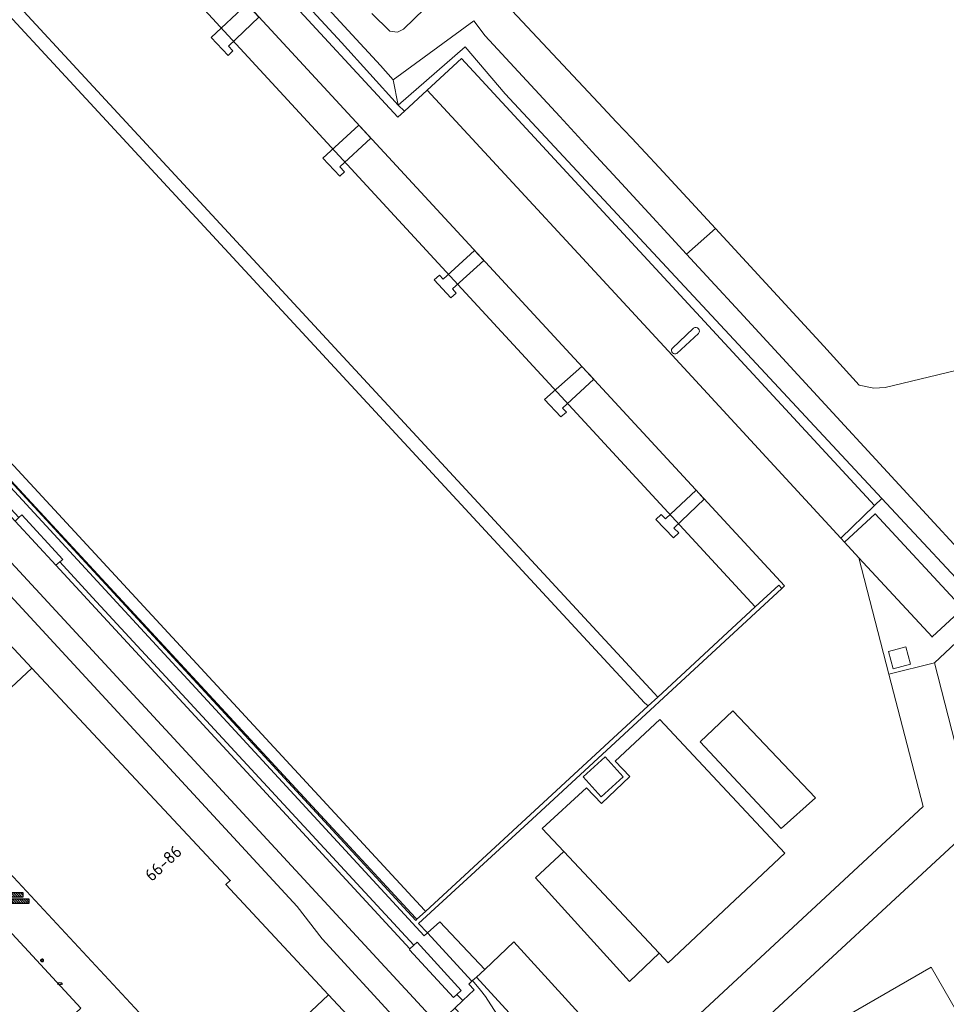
# Model space of a CAD drawing. Header units: metres. Extents: x 149984 to 156489, y 469398 to 478068.
# Tile 809 of 854: x 154772 to 154874, y 474075 to 474182. Entities that reach past the tile are written whole.
import ezdxf
from ezdxf.enums import TextEntityAlignment as Align

# ---------------------------------------------------------------- set-up
doc = ezdxf.new("R2010")
doc.units = ezdxf.units.M
doc.header["$LTSCALE"] = 0.75
for name, color, linetype, lineweight in [('B-WE-GR-BEPLANTING_CULTUUR_HEESTERS-GV', 252, 'Continuous', 18), ('B-WE-GR-GROENVOORZIENING-GV', 252, 'Continuous', 18), ('B-WE-GR-RIET-GV', 252, 'Continuous', 13), ('B-WE-IE-MEUBILAIR-S', 252, 'Continuous', 25), ('B-WE-IE-MEUBILAIR_WEGMEUBILAIR-S', 252, 'Continuous', 25), ('B-WE-KW-KUNSTWERK_STEIGER-GV', 6, 'Continuous', 18), ('B-WE-OG-BEBOUWING-GV', 6, 'Continuous', 35), ('B-WE-OG-BEBOUWING-T18', 1, 'Continuous', 18), ('B-WE-OG-TERREIN_BEGROEID-GV', 252, 'Continuous', 18), ('B-WE-OG-WATER-GV', 252, 'Continuous', 18), ('B-WE-OG-WATER_HAVEN-GV', 252, 'Continuous', 18), ('B-WE-VH-GESLOTENVERHARDING-GV', 252, 'Continuous', 18), ('B-WE-VH-GESLOTENVERHARDING_ASFALT-GV', 252, 'Continuous', 18), ('B-WE-VH-ONVERHARD-GV', 252, 'Continuous', 18), ('B-WE-VH-OPENVERHARDING-GV', 252, 'Continuous', 18), ('B-WE-VH-OPENVERHARDING_BETONELEMENT-GV', 252, 'Continuous', 18), ('B-WE-VH-OPENVERHARDING_BETONSTRAATSTEEN-GV', 252, 'Continuous', 18), ('B-WE-VH-OPENVERHARDING_SIERBESTRATING-GV', 252, 'Continuous', 18), ('B-WE-VH-OPENVERHARDING_STRAATBAKSTEEN-GV', 252, 'Continuous', 18)]:
    doc.layers.add(name, color=color, linetype=linetype, lineweight=lineweight)
doc.styles.add('NLCS-ISO', font='NLCS-ISO.ttf')
doc.styles.add('NLCS-ISO-M750-T18', font='NLCS-ISO.ttf', dxfattribs={"height": 1.35})

# ---------------------------------------------------------------- blocks, each defined once
blk = doc.blocks.new('SIE-MEUBILAIR_PAAL_LICHTMAST-SO')
for points in [[(-0.62, 0), (-1, 0)], [(-0.71, 0.71), (-0.44, 0.44)], [(0, 1), (0, 0.62)], [(0.44, 0.44), (0.71, 0.71)], [(1, 0), (0.62, 0)], [(-0.71, -0.71), (-0.44, -0.44)], [(0, -0.62), (0, -1)], [(0.44, -0.44), (0.71, -0.71)]]:
    blk.add_lwpolyline(points)
blk.add_circle((0, 0), 0.5)
blk = doc.blocks.new('SIE-MEUBILAIR_PUT_KOLK-SO')
blk.add_ellipse((0, 0), major_axis=(1.25, 0), ratio=0.54)
at = {"style": 'NLCS-ISO'}
blk.add_text('klk', height=0.75, dxfattribs=at).set_placement((0.03, 0), align=Align.MIDDLE_CENTER)
blk = doc.blocks.new('SIE-WEG_FIETSREK-SO')
for p, q in [((-4.5, 1.25), (-2, -1.25)), ((-4.5, 0), (-3.25, -1.25)), ((-3.25, 1.25), (-0.75, -1.25)), ((-2, 1.25), (0.5, -1.25)), ((-0.75, 1.25), (1.75, -1.25)), ((0.5, 1.25), (3, -1.25)), ((1.76, 1.25), (4.26, -1.25)), ((3.01, 1.25), (4.5, -0.24)), ((4.26, 1.25), (4.5, 1.01))]:
    blk.add_line(p, q)
at = {"flags": 128}
blk.add_lwpolyline([(4.51, -1.25), (-4.51, -1.25), (-4.51, 1.25), (4.51, 1.25), (4.51, -1.25)], close=True, dxfattribs=at)

msp = doc.modelspace()

# ---------------------------------------------------------------- linework, layer by layer
at = {"layer": 'B-WE-GR-BEPLANTING_CULTUUR_HEESTERS-GV', "flags": 128}
msp.add_lwpolyline([(154802.362, 474072.392), (154807.545, 474066.862), (154809.335, 474068.542), (154811.327, 474070.361), (154806.129, 474075.901)], close=True, dxfattribs=at)
at = {"layer": 'B-WE-GR-GROENVOORZIENING-GV', "flags": 128}
for points in [[(154813.721, 474172.973), (154813.193, 474175.726), (154811.808, 474177.299), (154801.2, 474188.78), (154723.201, 474273.195), (154721.794, 474274.718), (154718.925, 474277.823), (154715.296, 474281.75), (154715.255, 474281.795), (154715.229, 474281.823), (154714.48, 474282.634), (154714.295, 474282.834), (154712.676, 474284.586), (154704.129, 474293.836), (154703.067, 474294.985), (154700.452, 474297.815), (154663.271, 474338.055), (154660.871, 474340.611), (154659.812, 474342.428), (154661.837, 474344.567), (154666.575, 474340.151), (154665.007, 474342.567), (154662.856, 474345.633)], [(154658.014, 474342.111), (154661.886, 474337.378), (154663.307, 474335.641), (154807.524, 474179.809), (154813.721, 474172.973)]]:
    msp.add_lwpolyline(points, dxfattribs=at)
at = {"layer": 'B-WE-GR-RIET-GV', "flags": 128}
for points in [[(154822.275, 474187.435), (154835.583, 474173.231), (154837.561, 474171.12), (154839.215, 474169.355), (154842.197, 474166.172), (154848.355, 474159.502), (154860.192, 474146.681), (154864.046, 474142.416), (154865.664, 474142.105), (154866.889, 474142.147), (154884.13, 474146.319), (154897.668, 474148.837), (154903.05, 474149.6), (154903.857, 474149.967), (154911.816, 474153.594), (154916.011, 474156.982), (154924.366, 474164.249), (154938.627, 474178.576), (154939.294, 474180.653), (154939.401, 474185.268)], [(154810.858, 474182.946), (154812.821, 474181.042), (154813.662, 474180.941), (154814.3, 474181.244), (154820.006, 474186.835)]]:
    msp.add_lwpolyline(points, dxfattribs=at)
at = {"layer": 'B-WE-KW-KUNSTWERK_STEIGER-GV', "flags": 128}
for points in [[(154841.664, 474108.82), (154709.79, 474251.334), (154706.674, 474254.702), (154698.084, 474246.693), (154699.089, 474245.613), (154706.635, 474252.605), (154840.614, 474107.776), (154841.026, 474107.446), (154842.056, 474108.397)], [(154816.714, 474085.011), (154816.583, 474085.153), (154682.48, 474230.174), (154692.712, 474239.676), (154691.704, 474240.747), (154680.433, 474230.299), (154815.628, 474084.293), (154815.778, 474084.157)], [(154797.213, 474183.996), (154793.319, 474180.345), (154795.157, 474178.397), (154795.692, 474178.883), (154795.213, 474179.401), (154798.529, 474182.574)], [(154809.443, 474170.77), (154805.501, 474167.198), (154807.339, 474165.204), (154807.874, 474165.692), (154807.373, 474166.245), (154810.755, 474169.35)], [(154822.07, 474157.111), (154818.643, 474153.966), (154818.232, 474154.416), (154817.668, 474153.894), (154819.483, 474151.95), (154820.05, 474152.47), (154819.645, 474152.92), (154823.065, 474156.034)], [(154833.772, 474144.453), (154829.681, 474140.857), (154831.489, 474138.952), (154832.09, 474139.472), (154831.675, 474139.91), (154835.064, 474143.056)], [(154846.252, 474130.953), (154842.895, 474127.832), (154842.447, 474128.318), (154841.86, 474127.76), (154843.776, 474125.75), (154844.343, 474126.315), (154843.809, 474126.808), (154847.141, 474129.992)]]:
    msp.add_lwpolyline(points, close=True, dxfattribs=at)
at = {"layer": 'B-WE-OG-BEBOUWING-GV', "flags": 128}
for points in [[(154773.721, 474111.534), (154750.509, 474136.426), (154737.935, 474124.74), (154743.216, 474119.132), (154748.747, 474113.26), (154748.954, 474113.04), (154752.364, 474109.419), (154752.568, 474109.202), (154757.235, 474104.247), (154757.469, 474103.998), (154761.299, 474099.932)], [(154862.457, 474125.28), (154864.02, 474123.592), (154872.013, 474114.96), (154875.356, 474118.056), (154865.775, 474128.382)], [(154773.721, 474111.534), (154761.299, 474099.932), (154790.196, 474068.907), (154794.109, 474064.706), (154798.333, 474068.64), (154798.48, 474068.777), (154802.217, 474072.258), (154802.362, 474072.392), (154806.129, 474075.901), (154794.917, 474087.938), (154795.4, 474088.388)]]:
    msp.add_lwpolyline(points, close=True, dxfattribs=at)
at = {"layer": 'B-WE-OG-TERREIN_BEGROEID-GV', "flags": 128}
msp.add_lwpolyline([(154813.721, 474172.973), (154807.524, 474179.809), (154663.307, 474335.641), (154661.886, 474337.378), (154661.035, 474336.587), (154761.967, 474227.556), (154813.7, 474171.648), (154814.401, 474172.295)], close=True, dxfattribs=at)
for points in [[(154878.663, 473979.28), (154873.196, 473990.142), (154867.927, 474000), (154863.169, 474008.901), (154856.831, 474020.44), (154845.64, 474040.294), (154844.645, 474042.028), (154840.39, 474048.604), (154835.24, 474057.64), (154829.595, 474065.891), (154823.245, 474075.725), (154822.694, 474076.405), (154821.842, 474077.457), (154821.771, 474077.392), (154821.439, 474077.085), (154822.011, 474076.439), (154820.78, 474075.282), (154819.917, 474074.471), (154821.308, 474072.996), (154824.668, 474066.857), (154832.702, 474054.501), (154835.422, 474050.144)], [(154887.426, 473982.789), (154883.116, 473980.273), (154876.716, 473991.286), (154871.684, 474000), (154842.985, 474049.696), (154834.571, 474064.408), (154822.262, 474077.845), (154821.842, 474077.457), (154822.694, 474076.405), (154823.245, 474075.725), (154829.595, 474065.891), (154835.24, 474057.64), (154840.39, 474048.604), (154844.645, 474042.028), (154845.64, 474040.294), (154856.831, 474020.44), (154863.169, 474008.901), (154867.927, 474000)]]:
    msp.add_lwpolyline(points, dxfattribs=at)
at = {"layer": 'B-WE-OG-WATER-GV', "flags": 128}
for points in [[(154801.2, 474188.78), (154811.808, 474177.299), (154813.193, 474175.726), (154821.985, 474182.155), (154823.222, 474180.532), (154831.361, 474171.711), (154833.363, 474169.542), (154834.565, 474168.238), (154834.914, 474167.86), (154838.097, 474164.411), (154841.077, 474161.181), (154843.156, 474158.928), (154845.211, 474156.701), (154848.355, 474159.502), (154842.197, 474166.172), (154839.215, 474169.355), (154837.561, 474171.12), (154835.583, 474173.231), (154822.275, 474187.435)], [(154820.006, 474186.835), (154814.3, 474181.244), (154813.662, 474180.941), (154812.821, 474181.042), (154810.858, 474182.946)]]:
    msp.add_lwpolyline(points, dxfattribs=at)
msp.add_lwpolyline([(154848.355, 474159.502), (154845.211, 474156.701), (154847.856, 474153.834), (154851.017, 474150.408), (154858.62, 474142.168), (154878.206, 474120.94), (154881.983, 474125.214), (154875.846, 474131.614), (154875.421, 474132.235), (154875.455, 474132.987), (154876.008, 474133.438), (154878.013, 474133.985), (154885.981, 474135.758), (154891.632, 474136.561), (154892.148, 474136.718), (154903.857, 474149.967), (154903.05, 474149.6), (154897.668, 474148.837), (154884.13, 474146.319), (154866.889, 474142.147), (154865.664, 474142.105), (154864.046, 474142.416), (154860.192, 474146.681)], close=True, dxfattribs=at)
at = {"layer": 'B-WE-OG-WATER_HAVEN-GV', "flags": 128}
msp.add_lwpolyline([(154686.574, 474223.582), (154737.492, 474168.623), (154815.645, 474084.035), (154815.778, 474084.157), (154816.714, 474085.011), (154841.026, 474107.446), (154842.056, 474108.397), (154852.71, 474118.232), (154735.017, 474245.73)], dxfattribs=at)
at = {"layer": 'B-WE-VH-GESLOTENVERHARDING-GV', "flags": 128}
for points in [[(154776.351, 474122.78), (154776.798, 474123.153), (154777.103, 474123.408), (154772.631, 474128.269), (154772.312, 474127.977), (154771.9, 474127.599)], [(154831.789, 474091.534), (154842.23, 474080.438), (154843.191, 474079.417), (154855.93, 474091.377), (154842.277, 474105.939), (154837.42, 474101.397), (154839.019, 474099.711), (154835.919, 474096.783), (154834.298, 474098.506), (154829.426, 474094.045)], [(154833.917, 474099.681), (154835.897, 474097.516), (154838.295, 474099.709), (154836.315, 474101.874)], [(154820.145, 474075.944), (154820.616, 474076.389), (154815.797, 474081.644), (154815.435, 474081.315), (154815.011, 474080.93), (154814.948, 474080.822), (154819.779, 474075.607)]]:
    msp.add_lwpolyline(points, close=True, dxfattribs=at)
at = {"layer": 'B-WE-VH-GESLOTENVERHARDING_ASFALT-GV', "flags": 128}
msp.add_lwpolyline([(154875.79, 474115.448), (154872.266, 474112.137), (154876.767, 474094.538), (154850.919, 474070.584), (154851.165, 474070.164), (154852.488, 474067.897), (154857.117, 474070.561), (154899.557, 473996.801)], dxfattribs=at)
for points in [[(154897.129, 474024.035), (154909.556, 474002.468), (154904.733, 473999.689), (154862.28, 474073.365), (154871.907, 474078.912), (154901.932, 474026.802)], [(154897.129, 474024.035), (154901.932, 474026.802), (154871.907, 474078.912), (154862.28, 474073.365), (154904.733, 473999.689), (154909.556, 474002.468)]]:
    msp.add_lwpolyline(points, close=True, dxfattribs=at)
at = {"layer": 'B-WE-VH-ONVERHARD-GV', "flags": 128}
for points in [[(154735.017, 474245.73), (154852.71, 474118.232), (154855.27, 474120.586), (154855.594, 474120.245), (154855.895, 474120.522), (154799.848, 474181.149), (154737.758, 474248.237)], [(154878.206, 474120.94), (154858.62, 474142.168), (154851.017, 474150.408), (154847.856, 474153.834), (154845.211, 474156.701), (154843.156, 474158.928), (154841.077, 474161.181), (154838.097, 474164.411), (154834.914, 474167.86), (154834.565, 474168.238), (154833.363, 474169.542), (154831.361, 474171.711), (154823.222, 474180.532), (154821.985, 474182.155), (154813.193, 474175.726), (154813.721, 474172.973), (154821.046, 474179.34), (154825.412, 474174.214), (154866.519, 474130.047), (154878.111, 474117.634)]]:
    msp.add_lwpolyline(points, dxfattribs=at)
for points in [[(154865.712, 474129.303), (154866.519, 474130.047), (154825.412, 474174.214), (154821.046, 474179.34), (154813.721, 474172.973), (154814.401, 474172.295), (154816.897, 474174.602), (154820.644, 474178.063)], [(154867.74, 474111.475), (154869.638, 474111.991), (154869.147, 474113.862), (154867.257, 474113.363)]]:
    msp.add_lwpolyline(points, close=True, dxfattribs=at)
at = {"layer": 'B-WE-VH-OPENVERHARDING-GV', "flags": 128}
msp.add_lwpolyline([(154710.469, 474197.077), (154738.867, 474166.436), (154769.672, 474133.136), (154816.563, 474082.35), (154816.916, 474082.667), (154815.954, 474083.682), (154828.36, 474095.08), (154855.594, 474120.245), (154855.27, 474120.586), (154852.71, 474118.232), (154842.056, 474108.397), (154841.026, 474107.446), (154816.714, 474085.011), (154815.778, 474084.157), (154815.645, 474084.035), (154737.492, 474168.623), (154686.574, 474223.582)], dxfattribs=at)
at = {"layer": 'B-WE-VH-OPENVERHARDING_BETONELEMENT-GV', "flags": 128}
msp.add_lwpolyline([(154821.771, 474077.392), (154821.842, 474077.457), (154822.262, 474077.845), (154823.174, 474078.687), (154818.276, 474083.867), (154816.916, 474082.667)], close=True, dxfattribs=at)
at = {"layer": 'B-WE-VH-OPENVERHARDING_BETONSTRAATSTEEN-GV', "flags": 128}
for points in [[(154845.076, 474072.366), (154846.687, 474073.858), (154871.031, 474096.44), (154867.293, 474110.875), (154864.02, 474123.592), (154862.457, 474125.28), (154862.058, 474125.732), (154843.206, 474146.175), (154816.897, 474174.602), (154814.401, 474172.295), (154813.7, 474171.648), (154761.967, 474227.556), (154661.035, 474336.587), (154660.719, 474336.929)], [(154737.758, 474248.237), (154799.848, 474181.149), (154855.895, 474120.522), (154855.594, 474120.245), (154828.36, 474095.08), (154815.954, 474083.682), (154816.916, 474082.667), (154818.276, 474083.867), (154823.174, 474078.687), (154826.35, 474081.687), (154839.046, 474067.774), (154859.042, 474033.124), (154878.062, 474000), (154887.948, 473982.783)], [(154697.987, 474208.249), (154733.136, 474170.338), (154733.461, 474170.634), (154737.946, 474165.763), (154737.646, 474165.493), (154772.312, 474127.977), (154772.631, 474128.269), (154777.103, 474123.408), (154776.798, 474123.153), (154780.354, 474119.245), (154815.435, 474081.315), (154815.797, 474081.644), (154820.616, 474076.389), (154820.145, 474075.944), (154820.78, 474075.282), (154822.011, 474076.439), (154821.439, 474077.085), (154821.771, 474077.392), (154816.916, 474082.667), (154816.563, 474082.35), (154769.672, 474133.136), (154738.867, 474166.436), (154710.469, 474197.077)], [(154845.976, 474148.645), (154843.616, 474146.434)], [(154843.616, 474146.434), (154845.976, 474148.645)], [(154844.146, 474145.863), (154846.518, 474148.059)], [(154846.518, 474148.059), (154844.146, 474145.863)], [(154887.948, 473982.783), (154878.062, 474000), (154859.042, 474033.124), (154839.046, 474067.774), (154826.35, 474081.687), (154823.174, 474078.687), (154822.262, 474077.845), (154834.571, 474064.408), (154842.985, 474049.696), (154871.684, 474000), (154876.716, 473991.286), (154883.116, 473980.273), (154887.426, 473982.789)]]:
    msp.add_lwpolyline(points, dxfattribs=at)
for points in [[(154862.058, 474125.732), (154865.712, 474129.303), (154820.644, 474178.063), (154816.897, 474174.602), (154843.206, 474146.175)], [(154865.712, 474129.303), (154862.058, 474125.732), (154862.457, 474125.28), (154865.775, 474128.382), (154875.356, 474118.056), (154872.013, 474114.96), (154864.02, 474123.592), (154867.293, 474110.875), (154872.266, 474112.137), (154875.79, 474115.448), (154875.872, 474115.525), (154877.986, 474117.516), (154878.111, 474117.634), (154866.519, 474130.047)], [(154867.74, 474111.475), (154867.257, 474113.363), (154869.147, 474113.862), (154869.638, 474111.991)], [(154867.293, 474110.875), (154871.031, 474096.44), (154846.687, 474073.858), (154850.274, 474070.023), (154850.919, 474070.584), (154876.767, 474094.538), (154872.266, 474112.137)], [(154855.533, 474094.046), (154846.69, 474103.509), (154850.262, 474106.887), (154859.296, 474097.388)], [(154855.533, 474094.046), (154859.296, 474097.388), (154850.262, 474106.887), (154846.69, 474103.509)], [(154842.23, 474080.438), (154838.972, 474077.372), (154828.708, 474088.673), (154831.789, 474091.534), (154829.426, 474094.045), (154834.298, 474098.506), (154835.919, 474096.783), (154839.019, 474099.711), (154837.42, 474101.397), (154842.277, 474105.939), (154855.93, 474091.377), (154843.191, 474079.417)], [(154833.917, 474099.681), (154836.315, 474101.874), (154838.295, 474099.709), (154835.897, 474097.516)], [(154831.789, 474091.534), (154828.708, 474088.673), (154838.972, 474077.372), (154842.23, 474080.438)]]:
    msp.add_lwpolyline(points, close=True, dxfattribs=at)
at = {"layer": 'B-WE-VH-OPENVERHARDING_BETONSTRAATSTEEN-GV'}
for points in [[(154846.518, 474148.059, 0.8462766), (154845.976, 474148.645)], [(154845.976, 474148.645, -0.8462766), (154846.518, 474148.059)], [(154843.616, 474146.434, 0.7644931), (154844.146, 474145.863)], [(154844.146, 474145.863, -0.7644931), (154843.616, 474146.434)]]:
    msp.add_lwpolyline(points, format="xyb", dxfattribs=at)
at = {"layer": 'B-WE-VH-OPENVERHARDING_SIERBESTRATING-GV', "flags": 128}
msp.add_lwpolyline([(154776.798, 474123.153), (154776.351, 474122.78), (154815.011, 474080.93), (154815.435, 474081.315), (154780.354, 474119.245)], close=True, dxfattribs=at)
at = {"layer": 'B-WE-VH-OPENVERHARDING_STRAATBAKSTEEN-GV', "flags": 128}
for points in [[(154689.412, 474219.805), (154686.245, 474216.893), (154685.421, 474216.119), (154818.038, 474072.705), (154819.917, 474074.471), (154820.78, 474075.282), (154820.145, 474075.944), (154819.779, 474075.607), (154814.948, 474080.822), (154815.011, 474080.93), (154776.351, 474122.78), (154771.9, 474127.599), (154737.23, 474165.118), (154732.735, 474169.972), (154697.605, 474207.898), (154693.114, 474212.747), (154693.797, 474213.413), (154694.604, 474214.2), (154694.217, 474214.618), (154689.48, 474219.731)], [(154815.912, 474070.592), (154819.649, 474066.555), (154822.102, 474068.315), (154818.038, 474072.705), (154685.421, 474216.119), (154683.015, 474213.857), (154678.032, 474209.173), (154680.522, 474206.553), (154686.054, 474211.665), (154729.805, 474164.401), (154759.584, 474132.212), (154802.703, 474085.554), (154805.432, 474082.004), (154813.921, 474072.787)]]:
    msp.add_lwpolyline(points, close=True, dxfattribs=at)
for points in [[(154696.514, 474194.811), (154714.688, 474175.157), (154734.375, 474153.785), (154750.509, 474136.426), (154773.721, 474111.534), (154795.4, 474088.388), (154794.917, 474087.938), (154806.129, 474075.901), (154811.327, 474070.361), (154813.285, 474068.282), (154814.986, 474069.723), (154815.912, 474070.592), (154813.921, 474072.787), (154805.432, 474082.004), (154802.703, 474085.554), (154759.584, 474132.212), (154729.805, 474164.401), (154686.054, 474211.665)], [(154769.744, 474071.866), (154772.771, 474068.558), (154772.967, 474068.765), (154777.388, 474072.85), (154779.095, 474074.439), (154716.483, 474142.141), (154706.023, 474153.499), (154694.347, 474166.135), (154671.718, 474190.452)], [(154671.718, 474190.452), (154694.347, 474166.135), (154706.023, 474153.499), (154716.483, 474142.141), (154779.095, 474074.439), (154777.388, 474072.85), (154777.668, 474072.538), (154773.287, 474068.466), (154772.967, 474068.765), (154772.771, 474068.558), (154770.822, 474066.711), (154771.534, 474065.974), (154771.616, 474066.05), (154772.501, 474065.094), (154776.634, 474068.945), (154780.769, 474072.797), (154790.451, 474062.422), (154791.637, 474061.121), (154776.569, 474047.014), (154776.64, 474046.939), (154777.605, 474045.928), (154790.556, 474058.018), (154790.758, 474058.206)], [(154794.753, 474060.823), (154799.705, 474055.453), (154805.511, 474060.891), (154805.396, 474061.01), (154805.51, 474061.105), (154803.62, 474063.224), (154803.512, 474063.114), (154799.123, 474059.037), (154795.462, 474062.935), (154792.6, 474066.003), (154790.04, 474068.766), (154790.196, 474068.907), (154761.299, 474099.932)]]:
    msp.add_lwpolyline(points, dxfattribs=at)

# ---------------------------------------------------------------- block references
at = {"layer": 'B-WE-IE-MEUBILAIR-S', "xscale": 0.2, "yscale": 0.2, "zscale": 0.2}
for name, p in [('SIE-MEUBILAIR_PAAL_LICHTMAST-SO', (154774.861, 474079.656)), ('SIE-MEUBILAIR_PUT_KOLK-SO', (154776.804, 474077.135))]:
    msp.add_blockref(name, p, dxfattribs=at)
at = {"layer": 'B-WE-IE-MEUBILAIR_WEGMEUBILAIR-S', "xscale": 0.2, "yscale": 0.2, "zscale": 0.2}
for p in [(154771.844, 474086.818), (154772.487, 474086.117)]:
    msp.add_blockref('SIE-WEG_FIETSREK-SO', p, dxfattribs=at)

# ---------------------------------------------------------------- texts
at = {"layer": 'B-WE-OG-BEBOUWING-T18', "style": 'NLCS-ISO-M750-T18'}
msp.add_text('66-86', height=1.35, rotation=43, dxfattribs=at).set_placement((154788.076, 474090.275), align=Align.MIDDLE)

doc.saveas('drawing.dxf')
